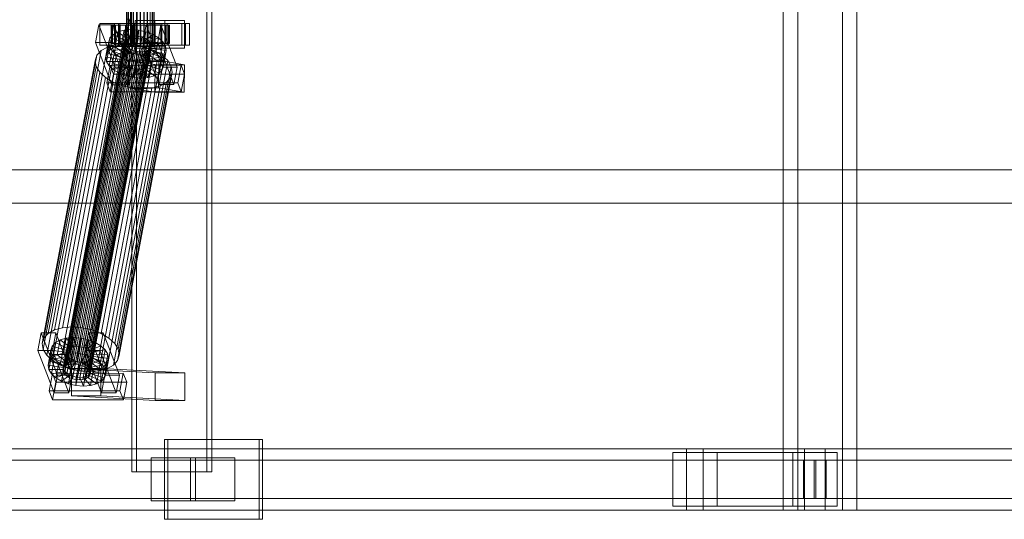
# Model space of a CAD drawing. Header units: millimetres. Extents: x -1970 to 61924, y -58230 to 6847.
# Tile 379 of 656: x 5627 to 6269, y -18456 to -18130. Entities that reach past the tile are written whole.
import ezdxf

# ---------------------------------------------------------------- set-up
doc = ezdxf.new("R2010")
doc.units = ezdxf.units.MM
doc.layers.add('superior_C01', color=7, linetype='Continuous', lineweight=0)

msp = doc.modelspace()

# ---------------------------------------------------------------- linework, layer by layer
at = {"layer": 'superior_C01'}
for p, q in [((6124.451, -17550), (6124.451, -18450)), ((6133.888, -18450), (6133.888, -17550)), ((6162.97, -18450), (6162.97, -17550)), ((6172.407, -17550), (6172.407, -18450)), ((5699.784, -17575), (5699.784, -18425)), ((5703.02, -18425), (5703.02, -17575)), ((5748.703, -18425), (5748.703, -17575)), ((5751.938, -17575), (5751.938, -18425)), ((5696.479, -18148), (5696.479, -17852)), ((5696.76, -18148), (5696.76, -17852)), ((5696.812, -18148), (5696.812, -17852)), ((5697.634, -18148), (5697.634, -17852)), ((5697.735, -18148), (5697.735, -17852)), ((5699.044, -18148), (5699.044, -17852)), ((5699.186, -18148), (5699.186, -17852)), ((5700.891, -18148), (5700.891, -17852)), ((5701.066, -18148), (5701.066, -17852)), ((5703.052, -18148), (5703.052, -17852)), ((5703.247, -18148), (5703.247, -17852)), ((5705.378, -18148), (5705.378, -17852)), ((5705.579, -18148), (5705.579, -17852)), ((5707.71, -18148), (5707.71, -17852)), ((5707.905, -18148), (5707.905, -17852)), ((5709.891, -18148), (5709.891, -17852)), ((5710.065, -18148), (5710.065, -17852)), ((5711.771, -18148), (5711.771, -17852)), ((5711.913, -18148), (5711.913, -17852)), ((5713.222, -18148), (5713.222, -17852)), ((5713.323, -18148), (5713.323, -17852)), ((5714.145, -17852), (5714.145, -18148)), ((5714.197, -18148), (5714.197, -17852)), ((5714.478, -18148), (5714.478, -17852)), ((5678.427, -18133.859), (5676.276, -18145.327)), ((5688.057, -18133.847), (5678.427, -18133.859)), ((5689.06, -18161.391), (5678.427, -18133.859)), ((5697.022, -18130), (5678.578, -18228.298)), ((5688.685, -18133), (5679.055, -18133)), ((5679.055, -18133), (5679.055, -18147)), ((5691.996, -18133), (5679.055, -18133)), ((5680.186, -18228.298), (5698.63, -18130)), ((5685.905, -18145.315), (5688.057, -18133.847)), ((5687.072, -18134), (5686.48, -18134)), ((5686.48, -18134), (5696.479, -18134)), ((5686.48, -18146), (5686.48, -18134)), ((5686.48, -18134), (5687.182, -18134)), ((5688.919, -18134), (5687.072, -18134)), ((5687.072, -18134), (5696.76, -18134)), ((5687.072, -18146), (5687.072, -18134)), ((5687.182, -18134), (5696.812, -18134)), ((5687.182, -18146), (5687.182, -18134)), ((5687.182, -18134), (5689.131, -18134)), ((5688.057, -18133.847), (5698.69, -18161.379)), ((5734.791, -18133), (5688.568, -18133)), ((5688.568, -18133), (5688.568, -18147)), ((5691.265, -18133), (5688.568, -18133)), ((5688.685, -18147), (5688.685, -18133)), ((5688.685, -18133), (5701.626, -18133)), ((5691.894, -18134), (5688.919, -18134)), ((5688.919, -18134), (5697.634, -18134)), ((5688.919, -18146), (5688.919, -18134)), ((5689.131, -18134), (5697.735, -18134)), ((5689.131, -18146), (5689.131, -18134)), ((5689.131, -18134), (5692.195, -18134)), ((5691.265, -18147), (5691.265, -18133)), ((5691.265, -18133), (5737.487, -18133)), ((5695.795, -18134), (5691.894, -18134)), ((5691.894, -18134), (5699.044, -18134)), ((5691.894, -18146), (5691.894, -18134)), ((5691.996, -18147), (5691.996, -18133)), ((5691.996, -18133), (5701.626, -18133)), ((5692.195, -18134), (5699.186, -18134)), ((5692.195, -18146), (5692.195, -18134)), ((5692.195, -18134), (5696.163, -18134)), ((5700.356, -18134), (5695.795, -18134)), ((5695.795, -18134), (5700.891, -18134)), ((5695.795, -18146), (5695.795, -18134)), ((5696.163, -18134), (5701.066, -18134)), ((5696.163, -18146), (5696.163, -18134)), ((5696.163, -18134), (5700.767, -18134)), ((5696.479, -18134), (5696.76, -18134)), ((5696.479, -18134), (5696.479, -18146)), ((5696.812, -18134), (5696.479, -18134)), ((5696.76, -18134), (5697.634, -18134)), ((5696.76, -18134), (5696.76, -18146)), ((5696.812, -18134), (5696.812, -18146)), ((5697.735, -18134), (5696.812, -18134)), ((5697.634, -18134), (5699.044, -18134)), ((5697.634, -18134), (5697.634, -18146)), ((5697.735, -18134), (5697.735, -18146)), ((5699.186, -18134), (5697.735, -18134)), ((5699.044, -18134), (5700.891, -18134)), ((5699.044, -18134), (5699.044, -18146)), ((5699.186, -18134), (5699.186, -18146)), ((5701.066, -18134), (5699.186, -18134)), ((5705.266, -18134), (5700.356, -18134)), ((5700.356, -18134), (5703.052, -18134)), ((5700.356, -18146), (5700.356, -18134)), ((5700.767, -18134), (5703.247, -18134)), ((5700.767, -18146), (5700.767, -18134)), ((5700.767, -18134), (5705.691, -18134)), ((5700.891, -18134), (5703.052, -18134)), ((5700.891, -18134), (5700.891, -18146)), ((5701.066, -18134), (5701.066, -18146)), ((5703.247, -18134), (5701.066, -18134)), ((5701.626, -18133), (5701.626, -18147)), ((5721.309, -18131), (5702.05, -18131)), ((5702.05, -18131), (5702.05, -18149)), ((5714.884, -18131), (5702.05, -18131)), ((5703.052, -18134), (5705.378, -18134)), ((5703.052, -18134), (5703.052, -18146)), ((5703.247, -18134), (5703.247, -18146)), ((5705.579, -18134), (5703.247, -18134)), ((5710.19, -18134), (5705.266, -18134)), ((5705.266, -18134), (5705.378, -18134)), ((5705.266, -18146), (5705.266, -18134)), ((5705.378, -18134), (5707.71, -18134)), ((5705.378, -18134), (5705.378, -18146)), ((5705.691, -18134), (5705.579, -18134)), ((5705.579, -18134), (5705.579, -18146)), ((5707.905, -18134), (5705.579, -18134)), ((5705.691, -18146), (5705.691, -18134)), ((5705.691, -18134), (5710.601, -18134)), ((5709.242, -18133.821), (5707.091, -18145.289)), ((5710.19, -18134), (5707.71, -18134)), ((5707.71, -18134), (5709.891, -18134)), ((5707.71, -18134), (5707.71, -18146)), ((5710.601, -18134), (5707.905, -18134)), ((5707.905, -18134), (5707.905, -18146)), ((5710.065, -18134), (5707.905, -18134)), ((5718.872, -18133.809), (5709.242, -18133.821)), ((5719.875, -18161.353), (5709.242, -18133.821)), ((5719.5, -18133), (5709.87, -18133)), ((5709.87, -18133), (5709.87, -18147)), ((5722.811, -18133), (5709.87, -18133)), ((5714.794, -18134), (5709.891, -18134)), ((5709.891, -18134), (5711.771, -18134)), ((5709.891, -18134), (5709.891, -18146)), ((5715.162, -18134), (5710.065, -18134)), ((5710.065, -18134), (5710.065, -18146)), ((5711.913, -18134), (5710.065, -18134)), ((5714.794, -18134), (5710.19, -18134)), ((5710.19, -18146), (5710.19, -18134)), ((5710.601, -18146), (5710.601, -18134)), ((5710.601, -18134), (5715.162, -18134)), ((5718.762, -18134), (5711.771, -18134)), ((5711.771, -18134), (5713.222, -18134)), ((5711.771, -18134), (5711.771, -18146)), ((5719.063, -18134), (5711.913, -18134)), ((5711.913, -18134), (5711.913, -18146)), ((5713.323, -18134), (5711.913, -18134)), ((5721.826, -18134), (5713.222, -18134)), ((5713.222, -18134), (5714.145, -18134)), ((5713.222, -18134), (5713.222, -18146)), ((5722.038, -18134), (5713.323, -18134)), ((5713.323, -18134), (5713.323, -18146)), ((5714.197, -18134), (5713.323, -18134)), ((5714.145, -18134), (5723.775, -18134)), ((5714.145, -18146), (5714.145, -18134)), ((5714.145, -18134), (5714.478, -18134)), ((5723.885, -18134), (5714.197, -18134)), ((5714.197, -18134), (5714.197, -18146)), ((5714.478, -18134), (5714.197, -18134)), ((5724.477, -18134), (5714.478, -18134)), ((5714.478, -18134), (5714.478, -18146)), ((5718.762, -18134), (5714.794, -18134)), ((5714.794, -18146), (5714.794, -18134)), ((5714.884, -18149), (5714.884, -18131)), ((5714.884, -18131), (5734.143, -18131)), ((5715.162, -18146), (5715.162, -18134)), ((5715.162, -18134), (5719.063, -18134)), ((5716.72, -18145.277), (5718.872, -18133.809)), ((5721.826, -18134), (5718.762, -18134)), ((5718.762, -18146), (5718.762, -18134)), ((5718.872, -18133.809), (5729.505, -18161.341)), ((5719.063, -18146), (5719.063, -18134)), ((5719.063, -18134), (5722.038, -18134)), ((5719.5, -18147), (5719.5, -18133)), ((5719.5, -18133), (5732.441, -18133)), ((5721.309, -18149), (5721.309, -18131)), ((5721.309, -18131), (5734.143, -18131)), ((5723.775, -18134), (5721.826, -18134)), ((5721.826, -18146), (5721.826, -18134)), ((5722.038, -18146), (5722.038, -18134)), ((5722.038, -18134), (5723.885, -18134)), ((5722.811, -18147), (5722.811, -18133)), ((5722.811, -18133), (5732.441, -18133)), ((5723.775, -18134), (5723.775, -18146)), ((5724.477, -18134), (5723.775, -18134)), ((5723.885, -18146), (5723.885, -18134)), ((5723.885, -18134), (5724.477, -18134)), ((5724.477, -18146), (5724.477, -18134)), ((5732.441, -18133), (5732.441, -18147)), ((5734.143, -18131), (5734.143, -18149)), ((5734.791, -18147), (5734.791, -18133)), ((5734.791, -18133), (5737.487, -18133)), ((5737.487, -18133), (5737.487, -18147)), ((5657.722, -18355.541), (5697.838, -18141.742)), ((5659.613, -18355.022), (5699.73, -18141.224)), ((5661.788, -18354.844), (5701.905, -18141.045)), ((5664.099, -18355.017), (5704.216, -18141.218)), ((5666.389, -18355.53), (5706.505, -18141.731)), ((5683.797, -18152.246), (5685.641, -18142.416)), ((5685.641, -18142.416), (5684.829, -18145.047)), ((5687.677, -18140.156), (5685.641, -18142.416)), ((5685.641, -18142.416), (5695.089, -18145.274)), ((5685.833, -18149.985), (5687.677, -18140.156)), ((5690.798, -18138.419), (5687.677, -18140.156)), ((5687.677, -18140.156), (5696.053, -18144.203)), ((5688.953, -18148.249), (5690.798, -18138.419)), ((5694.79, -18137.325), (5690.798, -18138.419)), ((5690.798, -18138.419), (5697.531, -18143.38)), ((5692.946, -18147.155), (5694.79, -18137.325)), ((5699.382, -18136.948), (5694.79, -18137.325)), ((5694.79, -18137.325), (5699.422, -18142.862)), ((5697.838, -18141.742), (5696.36, -18142.565)), ((5697.538, -18146.777), (5699.382, -18136.948)), ((5699.73, -18141.224), (5697.838, -18141.742)), ((5704.261, -18137.313), (5699.382, -18136.948)), ((5699.382, -18136.948), (5701.597, -18142.683)), ((5701.905, -18141.045), (5699.73, -18141.224)), ((5704.216, -18141.218), (5701.905, -18141.045)), ((5702.417, -18147.143), (5704.261, -18137.313)), ((5704.261, -18137.313), (5703.908, -18142.856)), ((5706.505, -18141.731), (5704.216, -18141.218)), ((5709.094, -18138.396), (5704.261, -18137.313)), ((5709.094, -18138.396), (5706.198, -18143.369)), ((5708.617, -18142.549), (5706.505, -18141.731)), ((5707.25, -18148.226), (5709.094, -18138.396)), ((5713.552, -18140.123), (5708.31, -18144.188)), ((5713.552, -18140.123), (5709.094, -18138.396)), ((5717.332, -18142.377), (5710.1, -18145.255)), ((5711.708, -18149.953), (5713.552, -18140.123)), ((5717.332, -18142.377), (5713.552, -18140.123)), ((5715.487, -18152.207), (5717.332, -18142.377)), ((5720.175, -18145.003), (5717.332, -18142.377)), ((5649.446, -18332.659), (5684.029, -18148.35)), ((5654.783, -18331.197), (5689.366, -18146.887)), ((5654.895, -18358.68), (5695.011, -18144.881)), ((5655.115, -18360.017), (5695.232, -18146.218)), ((5655.28, -18357.434), (5695.396, -18143.635)), ((5655.927, -18361.352), (5696.043, -18147.554)), ((5656.244, -18356.363), (5696.36, -18142.565)), ((5657.273, -18362.596), (5697.39, -18148.798)), ((5660.922, -18330.692), (5695.505, -18146.383)), ((5667.444, -18331.181), (5702.027, -18146.872)), ((5668.501, -18356.348), (5708.617, -18142.549)), ((5670.291, -18357.415), (5710.407, -18143.617)), ((5671.637, -18358.659), (5711.754, -18144.861)), ((5672.284, -18362.578), (5712.401, -18148.779)), ((5712.565, -18146.196), (5672.449, -18359.995)), ((5672.669, -18361.332), (5712.786, -18147.533)), ((5673.906, -18332.629), (5708.489, -18148.32)), ((5676.276, -18145.327), (5685.905, -18145.315)), ((5676.276, -18145.327), (5686.908, -18172.859)), ((5679.055, -18147), (5688.685, -18147)), ((5679.055, -18147), (5691.996, -18147)), ((5684.029, -18148.35), (5679.858, -18150.672)), ((5682.984, -18154.877), (5684.829, -18145.047)), ((5683.45, -18157.698), (5685.295, -18147.868)), ((5689.366, -18146.887), (5684.029, -18148.35)), ((5684.829, -18145.047), (5694.704, -18146.52)), ((5684.829, -18145.047), (5685.295, -18147.868)), ((5685.295, -18147.868), (5694.924, -18147.856)), ((5685.295, -18147.868), (5687.007, -18150.688)), ((5685.833, -18149.985), (5688.953, -18148.249)), ((5696.538, -18172.847), (5685.905, -18145.315)), ((5696.479, -18146), (5686.48, -18146)), ((5686.48, -18146), (5687.072, -18146)), ((5687.182, -18146), (5686.48, -18146)), ((5696.76, -18146), (5687.072, -18146)), ((5687.072, -18146), (5688.919, -18146)), ((5696.812, -18146), (5687.182, -18146)), ((5689.131, -18146), (5687.182, -18146)), ((5688.568, -18147), (5734.791, -18147)), ((5688.568, -18147), (5691.265, -18147)), ((5701.626, -18147), (5688.685, -18147)), ((5697.634, -18146), (5688.919, -18146)), ((5688.919, -18146), (5691.894, -18146)), ((5688.953, -18148.249), (5692.946, -18147.155)), ((5695.687, -18153.21), (5688.953, -18148.249)), ((5697.735, -18146), (5689.131, -18146)), ((5692.195, -18146), (5689.131, -18146)), ((5695.505, -18146.383), (5689.366, -18146.887)), ((5737.487, -18147), (5691.265, -18147)), ((5699.044, -18146), (5691.894, -18146)), ((5691.894, -18146), (5695.795, -18146)), ((5701.626, -18147), (5691.996, -18147)), ((5699.186, -18146), (5692.195, -18146)), ((5696.163, -18146), (5692.195, -18146)), ((5694.704, -18146.52), (5692.859, -18156.35)), ((5692.946, -18147.155), (5697.538, -18146.777)), ((5697.578, -18152.692), (5692.946, -18147.155)), ((5694.924, -18147.856), (5693.08, -18157.686)), ((5695.089, -18145.274), (5693.244, -18155.103)), ((5696.053, -18144.203), (5694.208, -18154.033)), ((5694.704, -18146.52), (5695.089, -18145.274)), ((5694.924, -18147.856), (5694.704, -18146.52)), ((5695.736, -18149.192), (5694.924, -18147.856)), ((5695.396, -18143.635), (5695.011, -18144.881)), ((5695.011, -18144.881), (5695.232, -18146.218)), ((5695.089, -18145.274), (5696.053, -18144.203)), ((5695.232, -18146.218), (5696.043, -18147.554)), ((5696.36, -18142.565), (5695.396, -18143.635)), ((5702.027, -18146.872), (5695.505, -18146.383)), ((5697.531, -18143.38), (5695.687, -18153.21)), ((5700.891, -18146), (5695.795, -18146)), ((5695.795, -18146), (5700.356, -18146)), ((5696.043, -18147.554), (5697.39, -18148.798)), ((5696.053, -18144.203), (5697.531, -18143.38)), ((5701.066, -18146), (5696.163, -18146)), ((5700.767, -18146), (5696.163, -18146)), ((5696.76, -18146), (5696.479, -18146)), ((5696.479, -18146), (5696.812, -18146)), ((5696.812, -18148), (5696.479, -18148)), ((5696.479, -18148), (5696.76, -18148)), ((5697.634, -18146), (5696.76, -18146)), ((5696.76, -18148), (5697.634, -18148)), ((5696.812, -18146), (5697.735, -18146)), ((5697.735, -18148), (5696.812, -18148)), ((5697.39, -18148.798), (5699.18, -18149.865)), ((5697.531, -18143.38), (5699.422, -18142.862)), ((5699.753, -18152.513), (5697.538, -18146.777)), ((5697.538, -18146.777), (5702.417, -18147.143)), ((5699.422, -18142.862), (5697.578, -18152.692)), ((5699.044, -18146), (5697.634, -18146)), ((5697.634, -18148), (5699.044, -18148)), ((5697.735, -18146), (5699.186, -18146)), ((5699.186, -18148), (5697.735, -18148)), ((5700.891, -18146), (5699.044, -18146)), ((5699.044, -18148), (5700.891, -18148)), ((5699.186, -18146), (5701.066, -18146)), ((5701.066, -18148), (5699.186, -18148)), ((5699.422, -18142.862), (5701.597, -18142.683)), ((5701.597, -18142.683), (5699.753, -18152.513)), ((5703.052, -18146), (5700.356, -18146)), ((5700.356, -18146), (5705.266, -18146)), ((5703.247, -18146), (5700.767, -18146)), ((5705.691, -18146), (5700.767, -18146)), ((5703.052, -18146), (5700.891, -18146)), ((5700.891, -18148), (5703.052, -18148)), ((5701.066, -18146), (5703.247, -18146)), ((5703.247, -18148), (5701.066, -18148)), ((5701.597, -18142.683), (5703.908, -18142.856)), ((5708.489, -18148.32), (5702.027, -18146.872)), ((5703.908, -18142.856), (5702.064, -18152.686)), ((5702.064, -18152.686), (5702.417, -18147.143)), ((5702.417, -18147.143), (5707.25, -18148.226)), ((5705.378, -18146), (5703.052, -18146)), ((5703.052, -18148), (5705.378, -18148)), ((5703.247, -18146), (5705.579, -18146)), ((5705.579, -18148), (5703.247, -18148)), ((5703.908, -18142.856), (5706.198, -18143.369)), ((5706.198, -18143.369), (5704.353, -18153.199)), ((5704.353, -18153.199), (5707.25, -18148.226)), ((5705.378, -18146), (5705.266, -18146)), ((5705.266, -18146), (5710.19, -18146)), ((5707.71, -18146), (5705.378, -18146)), ((5705.378, -18148), (5707.71, -18148)), ((5705.579, -18146), (5705.691, -18146)), ((5705.579, -18146), (5707.905, -18146)), ((5707.905, -18148), (5705.579, -18148)), ((5710.601, -18146), (5705.691, -18146)), ((5706.198, -18143.369), (5708.31, -18144.188)), ((5708.31, -18144.188), (5706.465, -18154.017)), ((5707.091, -18145.289), (5716.72, -18145.277)), ((5707.091, -18145.289), (5717.723, -18172.821)), ((5707.25, -18148.226), (5711.708, -18149.953)), ((5709.891, -18146), (5707.71, -18146)), ((5707.71, -18146), (5710.19, -18146)), ((5707.71, -18148), (5709.891, -18148)), ((5707.905, -18146), (5710.601, -18146)), ((5707.905, -18146), (5710.065, -18146)), ((5710.065, -18148), (5707.905, -18148)), ((5710.1, -18145.255), (5708.255, -18155.085)), ((5708.31, -18144.188), (5710.1, -18145.255)), ((5714.449, -18150.629), (5708.489, -18148.32)), ((5710.407, -18143.617), (5708.617, -18142.549)), ((5711.446, -18146.499), (5709.602, -18156.329)), ((5709.87, -18147), (5719.5, -18147)), ((5709.87, -18147), (5722.811, -18147)), ((5711.771, -18146), (5709.891, -18146)), ((5709.891, -18146), (5714.794, -18146)), ((5709.891, -18148), (5711.771, -18148)), ((5710.065, -18146), (5715.162, -18146)), ((5710.065, -18146), (5711.913, -18146)), ((5711.913, -18148), (5710.065, -18148)), ((5710.1, -18145.255), (5711.446, -18146.499)), ((5710.19, -18146), (5714.794, -18146)), ((5711.754, -18144.861), (5710.407, -18143.617)), ((5710.413, -18157.665), (5712.258, -18147.835)), ((5715.162, -18146), (5710.601, -18146)), ((5711.436, -18149.85), (5712.401, -18148.779)), ((5720.175, -18145.003), (5711.446, -18146.499)), ((5711.446, -18146.499), (5712.258, -18147.835)), ((5712.565, -18146.196), (5711.754, -18144.861)), ((5713.222, -18146), (5711.771, -18146)), ((5711.771, -18146), (5718.762, -18146)), ((5711.771, -18148), (5713.222, -18148)), ((5711.913, -18146), (5719.063, -18146)), ((5711.913, -18146), (5713.323, -18146)), ((5713.323, -18148), (5711.913, -18148)), ((5712.258, -18147.835), (5721.887, -18147.823)), ((5712.258, -18147.835), (5712.478, -18149.171)), ((5712.401, -18148.779), (5712.786, -18147.533)), ((5712.786, -18147.533), (5712.565, -18146.196)), ((5714.145, -18146), (5713.222, -18146)), ((5713.222, -18146), (5721.826, -18146)), ((5713.222, -18148), (5714.145, -18148)), ((5713.323, -18146), (5722.038, -18146)), ((5713.323, -18146), (5714.197, -18146)), ((5714.197, -18148), (5713.323, -18148)), ((5723.775, -18146), (5714.145, -18146)), ((5714.478, -18146), (5714.145, -18146)), ((5714.145, -18148), (5714.478, -18148)), ((5714.197, -18146), (5723.885, -18146)), ((5714.197, -18146), (5714.478, -18146)), ((5714.478, -18148), (5714.197, -18148)), ((5714.478, -18146), (5724.477, -18146)), ((5714.794, -18146), (5718.762, -18146)), ((5719.063, -18146), (5715.162, -18146)), ((5727.353, -18172.809), (5716.72, -18145.277)), ((5718.33, -18154.833), (5720.175, -18145.003)), ((5718.762, -18146), (5721.826, -18146)), ((5722.038, -18146), (5719.063, -18146)), ((5732.441, -18147), (5719.5, -18147)), ((5721.887, -18147.823), (5720.043, -18157.653)), ((5721.887, -18147.823), (5720.175, -18145.003)), ((5721.826, -18146), (5723.775, -18146)), ((5722.353, -18150.644), (5721.887, -18147.823)), ((5723.885, -18146), (5722.038, -18146)), ((5732.441, -18147), (5722.811, -18147)), ((5723.775, -18146), (5724.477, -18146)), ((5724.477, -18146), (5723.885, -18146)), ((5737.487, -18147), (5734.791, -18147)), ((5642.553, -18338.003), (5677.136, -18153.694)), ((5645.275, -18334.981), (5679.858, -18150.672)), ((5659.063, -18363.664), (5699.18, -18149.865)), ((5661.175, -18364.482), (5701.292, -18150.683)), ((5663.465, -18364.995), (5703.581, -18151.196)), ((5665.776, -18365.168), (5705.892, -18151.369)), ((5667.951, -18364.989), (5708.067, -18151.191)), ((5669.842, -18364.471), (5709.958, -18150.672)), ((5671.32, -18363.648), (5711.436, -18149.85)), ((5677.136, -18153.694), (5676.05, -18157.211)), ((5679.858, -18150.672), (5677.136, -18153.694)), ((5679.865, -18334.938), (5714.449, -18150.629)), ((5682.984, -18154.877), (5683.797, -18152.246)), ((5692.859, -18156.35), (5682.984, -18154.877)), ((5683.45, -18157.698), (5682.984, -18154.877)), ((5683.797, -18152.246), (5685.833, -18149.985)), ((5693.244, -18155.103), (5683.797, -18152.246)), ((5684.918, -18337.95), (5719.501, -18153.641)), ((5685.163, -18160.518), (5687.007, -18150.688)), ((5694.208, -18154.033), (5685.833, -18149.985)), ((5687.007, -18150.688), (5695.736, -18149.192)), ((5687.007, -18150.688), (5689.85, -18153.314)), ((5688.006, -18163.144), (5689.85, -18153.314)), ((5689.85, -18153.314), (5697.082, -18150.436)), ((5689.85, -18153.314), (5693.63, -18155.567)), ((5693.244, -18155.103), (5692.859, -18156.35)), ((5694.208, -18154.033), (5693.244, -18155.103)), ((5693.63, -18155.567), (5698.872, -18151.503)), ((5695.736, -18149.192), (5693.891, -18159.022)), ((5695.687, -18153.21), (5694.208, -18154.033)), ((5697.082, -18150.436), (5695.238, -18160.266)), ((5697.578, -18152.692), (5695.687, -18153.21)), ((5697.082, -18150.436), (5695.736, -18149.192)), ((5698.872, -18151.503), (5697.028, -18161.333)), ((5698.872, -18151.503), (5697.082, -18150.436)), ((5699.753, -18152.513), (5697.578, -18152.692)), ((5698.088, -18157.295), (5700.984, -18152.321)), ((5700.984, -18152.321), (5698.872, -18151.503)), ((5700.984, -18152.321), (5699.14, -18162.151)), ((5699.18, -18149.865), (5701.292, -18150.683)), ((5702.064, -18152.686), (5699.753, -18152.513)), ((5703.274, -18152.835), (5700.984, -18152.321)), ((5701.292, -18150.683), (5703.581, -18151.196)), ((5703.274, -18152.835), (5701.429, -18162.664)), ((5702.05, -18149), (5721.309, -18149)), ((5714.884, -18149), (5702.05, -18149)), ((5704.353, -18153.199), (5702.064, -18152.686)), ((5702.921, -18158.378), (5703.274, -18152.835)), ((5705.585, -18153.008), (5703.274, -18152.835)), ((5703.581, -18151.196), (5705.892, -18151.369)), ((5705.585, -18153.008), (5703.74, -18162.837)), ((5706.465, -18154.017), (5704.353, -18153.199)), ((5707.76, -18152.829), (5705.585, -18153.008)), ((5707.8, -18158.743), (5705.585, -18153.008)), ((5705.892, -18151.369), (5708.067, -18151.191)), ((5707.76, -18152.829), (5705.915, -18162.659)), ((5706.465, -18154.017), (5711.708, -18149.953)), ((5708.255, -18155.085), (5706.465, -18154.017)), ((5709.651, -18152.311), (5707.76, -18152.829)), ((5712.392, -18158.366), (5707.76, -18152.829)), ((5709.651, -18152.311), (5707.806, -18162.14)), ((5708.067, -18151.191), (5709.958, -18150.672)), ((5708.255, -18155.085), (5715.487, -18152.207)), ((5709.602, -18156.329), (5708.255, -18155.085)), ((5711.129, -18151.488), (5709.285, -18161.318)), ((5709.602, -18156.329), (5718.33, -18154.833)), ((5711.129, -18151.488), (5709.651, -18152.311)), ((5716.384, -18157.272), (5709.651, -18152.311)), ((5709.958, -18150.672), (5711.436, -18149.85)), ((5712.093, -18150.417), (5710.249, -18160.247)), ((5712.478, -18149.171), (5710.634, -18159.001)), ((5712.093, -18150.417), (5711.129, -18151.488)), ((5719.505, -18155.535), (5711.129, -18151.488)), ((5711.708, -18149.953), (5715.487, -18152.207)), ((5712.478, -18149.171), (5712.093, -18150.417)), ((5721.54, -18153.275), (5712.093, -18150.417)), ((5722.353, -18150.644), (5712.478, -18149.171)), ((5719.501, -18153.641), (5714.449, -18150.629)), ((5734.143, -18149), (5714.884, -18149)), ((5715.487, -18152.207), (5718.33, -18154.833)), ((5718.33, -18154.833), (5720.043, -18157.653)), ((5723.301, -18157.152), (5719.501, -18153.641)), ((5719.505, -18155.535), (5721.54, -18153.275)), ((5719.696, -18163.105), (5721.54, -18153.275)), ((5720.509, -18160.474), (5722.353, -18150.644)), ((5734.143, -18149), (5721.309, -18149)), ((5721.54, -18153.275), (5722.353, -18150.644)), ((5641.466, -18341.52), (5676.05, -18157.211)), ((5642.089, -18345.291), (5676.672, -18160.982)), ((5676.05, -18157.211), (5676.672, -18160.982)), ((5676.672, -18160.982), (5678.962, -18164.752)), ((5693.08, -18157.686), (5683.45, -18157.698)), ((5685.163, -18160.518), (5683.45, -18157.698)), ((5685.728, -18160.247), (5683.576, -18171.715)), ((5693.891, -18159.022), (5685.163, -18160.518)), ((5688.006, -18163.144), (5685.163, -18160.518)), ((5731.951, -18160.19), (5685.728, -18160.247)), ((5687.943, -18165.983), (5685.728, -18160.247)), ((5686.908, -18172.859), (5689.06, -18161.391)), ((5695.238, -18160.266), (5688.006, -18163.144)), ((5688.718, -18341.461), (5723.301, -18157.152)), ((5689.06, -18161.391), (5698.69, -18161.379)), ((5725.591, -18160.922), (5691.008, -18345.231)), ((5691.785, -18165.397), (5693.63, -18155.567)), ((5697.028, -18161.333), (5691.785, -18165.397)), ((5692.859, -18156.35), (5693.08, -18157.686)), ((5693.08, -18157.686), (5693.891, -18159.022)), ((5693.63, -18155.567), (5698.088, -18157.295)), ((5693.891, -18159.022), (5695.238, -18160.266)), ((5695.238, -18160.266), (5697.028, -18161.333)), ((5696.243, -18167.125), (5698.088, -18157.295)), ((5698.69, -18161.379), (5696.538, -18172.847)), ((5697.028, -18161.333), (5699.14, -18162.151)), ((5698.246, -18156.962), (5698.022, -18174.943)), ((5698.088, -18157.295), (5702.921, -18158.378)), ((5717.505, -18156.962), (5698.246, -18156.962)), ((5714.989, -18159.83), (5698.246, -18156.962)), ((5701.076, -18168.208), (5702.921, -18158.378)), ((5702.921, -18158.378), (5707.8, -18158.743)), ((5705.955, -18168.573), (5707.8, -18158.743)), ((5707.8, -18158.743), (5712.392, -18158.366)), ((5707.806, -18162.14), (5709.285, -18161.318)), ((5709.285, -18161.318), (5710.249, -18160.247)), ((5709.285, -18161.318), (5717.66, -18165.365)), ((5710.413, -18157.665), (5709.602, -18156.329)), ((5710.249, -18160.247), (5710.634, -18159.001)), ((5710.249, -18160.247), (5719.696, -18163.105)), ((5720.043, -18157.653), (5710.413, -18157.665)), ((5710.634, -18159.001), (5710.413, -18157.665)), ((5710.547, -18168.196), (5712.392, -18158.366)), ((5710.634, -18159.001), (5720.509, -18160.474)), ((5712.392, -18158.366), (5716.384, -18157.272)), ((5714.54, -18167.102), (5716.384, -18157.272)), ((5714.765, -18177.811), (5714.989, -18159.83)), ((5714.989, -18159.83), (5734.249, -18159.83)), ((5716.384, -18157.272), (5719.505, -18155.535)), ((5717.281, -18174.943), (5717.505, -18156.962)), ((5717.505, -18156.962), (5734.249, -18159.83)), ((5717.66, -18165.365), (5719.505, -18155.535)), ((5717.723, -18172.821), (5719.875, -18161.353)), ((5720.509, -18160.474), (5719.696, -18163.105)), ((5719.875, -18161.353), (5729.505, -18161.341)), ((5720.043, -18157.653), (5720.509, -18160.474)), ((5725.591, -18160.922), (5723.301, -18157.152)), ((5726.214, -18164.693), (5725.591, -18160.922)), ((5729.505, -18161.341), (5727.353, -18172.809)), ((5729.799, -18171.658), (5731.951, -18160.19)), ((5731.951, -18160.19), (5734.166, -18165.926)), ((5734.249, -18159.83), (5734.025, -18177.811)), ((5644.379, -18349.061), (5678.962, -18164.752)), ((5678.962, -18164.752), (5682.763, -18168.263)), ((5685.792, -18177.451), (5687.943, -18165.983)), ((5687.943, -18165.983), (5734.166, -18165.926)), ((5691.785, -18165.397), (5688.006, -18163.144)), ((5691.631, -18349.002), (5726.214, -18164.693)), ((5696.243, -18167.125), (5691.785, -18165.397)), ((5699.14, -18162.151), (5696.243, -18167.125)), ((5701.076, -18168.208), (5696.243, -18167.125)), ((5699.14, -18162.151), (5701.429, -18162.664)), ((5701.429, -18162.664), (5701.076, -18168.208)), ((5701.429, -18162.664), (5703.74, -18162.837)), ((5703.74, -18162.837), (5705.915, -18162.659)), ((5703.74, -18162.837), (5705.955, -18168.573)), ((5705.915, -18162.659), (5707.806, -18162.14)), ((5705.915, -18162.659), (5710.547, -18168.196)), ((5707.806, -18162.14), (5714.54, -18167.102)), ((5714.54, -18167.102), (5710.547, -18168.196)), ((5717.66, -18165.365), (5714.54, -18167.102)), ((5719.696, -18163.105), (5717.66, -18165.365)), ((5725.127, -18168.21), (5726.214, -18164.693)), ((5734.166, -18165.926), (5732.014, -18177.394)), ((5648.179, -18352.572), (5682.763, -18168.263)), ((5653.232, -18355.584), (5687.815, -18171.275)), ((5659.192, -18357.893), (5693.775, -18173.584)), ((5682.763, -18168.263), (5687.815, -18171.275)), ((5683.576, -18171.715), (5729.799, -18171.658)), ((5683.576, -18171.715), (5685.792, -18177.451)), ((5683.651, -18357.863), (5718.234, -18173.554)), ((5696.538, -18172.847), (5686.908, -18172.859)), ((5687.815, -18171.275), (5693.775, -18173.584)), ((5687.823, -18355.541), (5722.406, -18171.232)), ((5690.544, -18352.519), (5725.127, -18168.21)), ((5693.775, -18173.584), (5700.236, -18175.032)), ((5705.955, -18168.573), (5701.076, -18168.208)), ((5710.547, -18168.196), (5705.955, -18168.573)), ((5712.897, -18175.016), (5718.234, -18173.554)), ((5727.353, -18172.809), (5717.723, -18172.821)), ((5718.234, -18173.554), (5722.406, -18171.232)), ((5722.406, -18171.232), (5725.127, -18168.21)), ((5732.014, -18177.394), (5729.799, -18171.658)), ((5665.653, -18359.341), (5700.236, -18175.032)), ((5672.175, -18359.83), (5706.758, -18175.521)), ((5678.314, -18359.326), (5712.897, -18175.016)), ((5732.014, -18177.394), (5685.792, -18177.451)), ((5698.022, -18174.943), (5717.281, -18174.943)), ((5714.765, -18177.811), (5698.022, -18174.943)), ((5700.236, -18175.032), (5706.758, -18175.521)), ((5706.758, -18175.521), (5712.897, -18175.016)), ((5734.025, -18177.811), (5714.765, -18177.811)), ((5734.025, -18177.811), (5717.281, -18174.943)), ((5678.578, -18228.298), (4734.419, -18228.298)), ((4736.026, -18228.298), (5680.186, -18228.298)), ((5678.578, -18228.298), (5680.186, -18228.298)), ((6622.738, -18228.298), (5678.578, -18228.298)), ((5680.186, -18228.298), (6624.345, -18228.298)), ((10242.208, -18250), (1103.221, -18250)), ((1104.577, -18250), (10243.564, -18250)), ((5640.77, -18334.551), (5638.618, -18346.02)), ((5650.4, -18334.539), (5640.77, -18334.551)), ((5651.403, -18362.083), (5640.77, -18334.551)), ((5642.553, -18338.003), (5645.275, -18334.981)), ((5645.275, -18334.981), (5649.446, -18332.659)), ((5648.248, -18346.008), (5650.4, -18334.539)), ((5649.446, -18332.659), (5654.783, -18331.197)), ((5650.4, -18334.539), (5661.033, -18362.071)), ((5654.783, -18331.197), (5660.922, -18330.692)), ((5660.922, -18330.692), (5667.444, -18331.181)), ((5667.444, -18331.181), (5673.906, -18332.629)), ((5671.585, -18334.513), (5669.433, -18345.981)), ((5681.215, -18334.501), (5671.585, -18334.513)), ((5682.218, -18362.045), (5671.585, -18334.513)), ((5673.906, -18332.629), (5679.865, -18334.938)), ((5679.063, -18345.969), (5681.215, -18334.501)), ((5679.865, -18334.938), (5684.918, -18337.95)), ((5681.215, -18334.501), (5691.848, -18362.033)), ((5641.466, -18341.52), (5642.553, -18338.003)), ((5650.02, -18340.848), (5647.984, -18343.108)), ((5648.176, -18350.678), (5650.02, -18340.848)), ((5653.141, -18339.111), (5650.02, -18340.848)), ((5650.02, -18340.848), (5658.396, -18344.895)), ((5651.296, -18348.941), (5653.141, -18339.111)), ((5657.133, -18338.017), (5653.141, -18339.111)), ((5653.141, -18339.111), (5659.874, -18344.073)), ((5655.289, -18347.847), (5657.133, -18338.017)), ((5661.725, -18337.64), (5657.133, -18338.017)), ((5657.133, -18338.017), (5661.765, -18343.554)), ((5659.881, -18347.47), (5661.725, -18337.64)), ((5666.604, -18338.005), (5661.725, -18337.64)), ((5661.725, -18337.64), (5663.94, -18343.376)), ((5664.759, -18347.835), (5666.604, -18338.005)), ((5666.604, -18338.005), (5666.251, -18343.549)), ((5671.437, -18339.088), (5666.604, -18338.005)), ((5671.437, -18339.088), (5668.541, -18344.062)), ((5669.593, -18348.918), (5671.437, -18339.088)), ((5675.895, -18340.816), (5670.652, -18344.88)), ((5675.895, -18340.816), (5671.437, -18339.088)), ((5674.051, -18350.645), (5675.895, -18340.816)), ((5679.675, -18343.069), (5675.895, -18340.816)), ((5684.918, -18337.95), (5688.718, -18341.461)), ((5688.718, -18341.461), (5691.008, -18345.231)), ((5638.618, -18346.02), (5648.248, -18346.008)), ((5638.618, -18346.02), (5649.251, -18373.551)), ((5642.089, -18345.291), (5641.466, -18341.52)), ((5644.379, -18349.061), (5642.089, -18345.291)), ((5645.327, -18355.569), (5647.172, -18345.739)), ((5646.14, -18352.938), (5647.984, -18343.108)), ((5647.984, -18343.108), (5647.172, -18345.739)), ((5647.172, -18345.739), (5657.046, -18347.212)), ((5647.172, -18345.739), (5647.637, -18348.56)), ((5647.984, -18343.108), (5657.431, -18345.966)), ((5658.881, -18373.539), (5648.248, -18346.008)), ((5651.296, -18348.941), (5655.289, -18347.847)), ((5657.046, -18347.212), (5655.202, -18357.042)), ((5655.289, -18347.847), (5659.881, -18347.47)), ((5659.921, -18353.384), (5655.289, -18347.847)), ((5657.431, -18345.966), (5655.587, -18355.796)), ((5658.396, -18344.895), (5656.551, -18354.725)), ((5657.046, -18347.212), (5657.431, -18345.966)), ((5657.267, -18348.548), (5657.046, -18347.212)), ((5657.431, -18345.966), (5658.396, -18344.895)), ((5659.874, -18344.073), (5658.029, -18353.902)), ((5658.396, -18344.895), (5659.874, -18344.073)), ((5659.874, -18344.073), (5661.765, -18343.554)), ((5662.096, -18353.205), (5659.881, -18347.47)), ((5659.881, -18347.47), (5664.759, -18347.835)), ((5661.765, -18343.554), (5659.921, -18353.384)), ((5661.765, -18343.554), (5663.94, -18343.376)), ((5663.94, -18343.376), (5662.096, -18353.205)), ((5663.94, -18343.376), (5666.251, -18343.549)), ((5666.251, -18343.549), (5664.407, -18353.378)), ((5664.407, -18353.378), (5664.759, -18347.835)), ((5664.759, -18347.835), (5669.593, -18348.918)), ((5666.251, -18343.549), (5668.541, -18344.062)), ((5668.541, -18344.062), (5666.696, -18353.892)), ((5668.541, -18344.062), (5670.652, -18344.88)), ((5670.652, -18344.88), (5668.808, -18354.71)), ((5669.433, -18345.981), (5679.063, -18345.969)), ((5669.433, -18345.981), (5680.066, -18373.513)), ((5672.443, -18345.947), (5670.598, -18355.777)), ((5670.652, -18344.88), (5672.443, -18345.947)), ((5673.789, -18347.191), (5671.945, -18357.021)), ((5679.675, -18343.069), (5672.443, -18345.947)), ((5672.443, -18345.947), (5673.789, -18347.191)), ((5682.517, -18345.695), (5673.789, -18347.191)), ((5673.789, -18347.191), (5674.601, -18348.527)), ((5677.83, -18352.899), (5679.675, -18343.069)), ((5689.696, -18373.501), (5679.063, -18345.969)), ((5682.517, -18345.695), (5679.675, -18343.069)), ((5680.673, -18355.525), (5682.517, -18345.695)), ((5684.23, -18348.515), (5682.517, -18345.695)), ((5691.008, -18345.231), (5691.631, -18349.002)), ((5648.179, -18352.572), (5644.379, -18349.061)), ((5645.327, -18355.569), (5646.14, -18352.938)), ((5645.793, -18358.39), (5647.637, -18348.56)), ((5646.14, -18352.938), (5648.176, -18350.678)), ((5655.587, -18355.796), (5646.14, -18352.938)), ((5647.506, -18361.21), (5649.35, -18351.38)), ((5647.637, -18348.56), (5657.267, -18348.548)), ((5647.637, -18348.56), (5649.35, -18351.38)), ((5648.176, -18350.678), (5651.296, -18348.941)), ((5656.551, -18354.725), (5648.176, -18350.678)), ((5653.232, -18355.584), (5648.179, -18352.572)), ((5649.35, -18351.38), (5658.078, -18349.884)), ((5649.35, -18351.38), (5652.193, -18354.006)), ((5650.349, -18363.836), (5652.193, -18354.006)), ((5658.029, -18353.902), (5651.296, -18348.941)), ((5652.193, -18354.006), (5659.425, -18351.128)), ((5652.193, -18354.006), (5655.972, -18356.26)), ((5657.267, -18348.548), (5655.423, -18358.378)), ((5655.972, -18356.26), (5661.215, -18352.196)), ((5658.078, -18349.884), (5656.234, -18359.714)), ((5658.029, -18353.902), (5656.551, -18354.725)), ((5658.078, -18349.884), (5657.267, -18348.548)), ((5659.425, -18351.128), (5657.581, -18360.958)), ((5659.921, -18353.384), (5658.029, -18353.902)), ((5659.425, -18351.128), (5658.078, -18349.884)), ((5661.215, -18352.196), (5659.371, -18362.025)), ((5661.215, -18352.196), (5659.425, -18351.128)), ((5662.096, -18353.205), (5659.921, -18353.384)), ((5660.431, -18357.987), (5663.327, -18353.014)), ((5663.327, -18353.014), (5661.215, -18352.196)), ((5663.327, -18353.014), (5661.483, -18362.843)), ((5664.407, -18353.378), (5662.096, -18353.205)), ((5665.616, -18353.527), (5663.327, -18353.014)), ((5665.616, -18353.527), (5663.772, -18363.357)), ((5666.696, -18353.892), (5664.407, -18353.378)), ((5665.264, -18359.07), (5665.616, -18353.527)), ((5667.927, -18353.7), (5665.616, -18353.527)), ((5667.927, -18353.7), (5666.083, -18363.53)), ((5666.696, -18353.892), (5669.593, -18348.918)), ((5668.808, -18354.71), (5666.696, -18353.892)), ((5670.103, -18353.521), (5667.927, -18353.7)), ((5670.143, -18359.436), (5667.927, -18353.7)), ((5670.103, -18353.521), (5668.258, -18363.351)), ((5668.808, -18354.71), (5674.051, -18350.645)), ((5669.593, -18348.918), (5674.051, -18350.645)), ((5671.994, -18353.003), (5670.103, -18353.521)), ((5674.735, -18359.058), (5670.103, -18353.521)), ((5671.994, -18353.003), (5670.149, -18362.833)), ((5670.598, -18355.777), (5677.83, -18352.899)), ((5673.472, -18352.18), (5671.627, -18362.01)), ((5673.472, -18352.18), (5671.994, -18353.003)), ((5678.727, -18357.964), (5671.994, -18353.003)), ((5674.436, -18351.109), (5672.592, -18360.939)), ((5672.756, -18358.357), (5674.601, -18348.527)), ((5674.821, -18349.863), (5672.977, -18359.693)), ((5674.436, -18351.109), (5673.472, -18352.18)), ((5681.847, -18356.228), (5673.472, -18352.18)), ((5674.051, -18350.645), (5677.83, -18352.899)), ((5674.821, -18349.863), (5674.436, -18351.109)), ((5683.883, -18353.967), (5674.436, -18351.109)), ((5674.601, -18348.527), (5684.23, -18348.515)), ((5674.601, -18348.527), (5674.821, -18349.863)), ((5684.696, -18351.336), (5674.821, -18349.863)), ((5677.83, -18352.899), (5680.673, -18355.525)), ((5681.847, -18356.228), (5683.883, -18353.967)), ((5682.039, -18363.797), (5683.883, -18353.967)), ((5684.23, -18348.515), (5682.386, -18358.345)), ((5682.852, -18361.166), (5684.696, -18351.336)), ((5683.883, -18353.967), (5684.696, -18351.336)), ((5684.696, -18351.336), (5684.23, -18348.515)), ((5690.544, -18352.519), (5687.823, -18355.541)), ((5691.631, -18349.002), (5690.544, -18352.519)), ((5655.202, -18357.042), (5645.327, -18355.569)), ((5645.793, -18358.39), (5645.327, -18355.569)), ((5655.423, -18358.378), (5645.793, -18358.39)), ((5647.506, -18361.21), (5645.793, -18358.39)), ((5656.234, -18359.714), (5647.506, -18361.21)), ((5659.192, -18357.893), (5653.232, -18355.584)), ((5654.128, -18366.09), (5655.972, -18356.26)), ((5654.895, -18358.68), (5655.28, -18357.434)), ((5655.115, -18360.017), (5654.895, -18358.68)), ((5655.927, -18361.352), (5655.115, -18360.017)), ((5655.587, -18355.796), (5655.202, -18357.042)), ((5655.202, -18357.042), (5655.423, -18358.378)), ((5655.28, -18357.434), (5656.244, -18356.363)), ((5655.423, -18358.378), (5656.234, -18359.714)), ((5656.551, -18354.725), (5655.587, -18355.796)), ((5655.972, -18356.26), (5660.431, -18357.987)), ((5656.234, -18359.714), (5657.581, -18360.958)), ((5656.244, -18356.363), (5657.722, -18355.541)), ((5657.722, -18355.541), (5659.613, -18355.022)), ((5658.586, -18367.817), (5660.431, -18357.987)), ((5665.653, -18359.341), (5659.192, -18357.893)), ((5659.613, -18355.022), (5661.788, -18354.844)), ((5660.431, -18357.987), (5665.264, -18359.07)), ((5660.511, -18357.646), (5660.442, -18375.644)), ((5679.77, -18357.646), (5660.511, -18357.646)), ((5715.143, -18360.514), (5660.511, -18357.646)), ((5661.788, -18354.844), (5664.099, -18355.017)), ((5663.419, -18368.9), (5665.264, -18359.07)), ((5664.099, -18355.017), (5666.389, -18355.53)), ((5665.264, -18359.07), (5670.143, -18359.436)), ((5672.175, -18359.83), (5665.653, -18359.341)), ((5666.389, -18355.53), (5668.501, -18356.348)), ((5668.298, -18369.265), (5670.143, -18359.436)), ((5668.501, -18356.348), (5670.291, -18357.415)), ((5670.598, -18355.777), (5668.808, -18354.71)), ((5670.143, -18359.436), (5674.735, -18359.058)), ((5670.291, -18357.415), (5671.637, -18358.659)), ((5671.945, -18357.021), (5670.598, -18355.777)), ((5671.637, -18358.659), (5672.449, -18359.995)), ((5671.945, -18357.021), (5680.673, -18355.525)), ((5672.756, -18358.357), (5671.945, -18357.021)), ((5678.314, -18359.326), (5672.175, -18359.83)), ((5672.449, -18359.995), (5672.669, -18361.332)), ((5672.592, -18360.939), (5672.977, -18359.693)), ((5682.386, -18358.345), (5672.756, -18358.357)), ((5672.977, -18359.693), (5672.756, -18358.357)), ((5672.89, -18368.888), (5674.735, -18359.058)), ((5672.977, -18359.693), (5682.852, -18361.166)), ((5674.735, -18359.058), (5678.727, -18357.964)), ((5676.883, -18367.794), (5678.727, -18357.964)), ((5683.651, -18357.863), (5678.314, -18359.326)), ((5678.727, -18357.964), (5681.847, -18356.228)), ((5679.702, -18375.644), (5679.77, -18357.646)), ((5679.77, -18357.646), (5734.402, -18360.514)), ((5680.003, -18366.057), (5681.847, -18356.228)), ((5680.673, -18355.525), (5682.386, -18358.345)), ((5682.386, -18358.345), (5682.852, -18361.166)), ((5687.823, -18355.541), (5683.651, -18357.863)), ((5715.074, -18378.512), (5715.143, -18360.514)), ((5715.143, -18360.514), (5734.402, -18360.514)), ((5734.402, -18360.514), (5734.333, -18378.512)), ((5648.071, -18360.939), (5645.919, -18372.408)), ((5650.349, -18363.836), (5647.506, -18361.21)), ((5694.294, -18360.882), (5648.071, -18360.939)), ((5650.286, -18366.675), (5648.071, -18360.939)), ((5648.134, -18378.143), (5650.286, -18366.675)), ((5649.251, -18373.551), (5651.403, -18362.083)), ((5650.286, -18366.675), (5696.509, -18366.618)), ((5657.581, -18360.958), (5650.349, -18363.836)), ((5654.128, -18366.09), (5650.349, -18363.836)), ((5651.403, -18362.083), (5661.033, -18362.071)), ((5659.371, -18362.025), (5654.128, -18366.09)), ((5658.586, -18367.817), (5654.128, -18366.09)), ((5657.273, -18362.596), (5655.927, -18361.352)), ((5659.063, -18363.664), (5657.273, -18362.596)), ((5657.581, -18360.958), (5659.371, -18362.025)), ((5661.483, -18362.843), (5658.586, -18367.817)), ((5661.033, -18362.071), (5658.881, -18373.539)), ((5661.175, -18364.482), (5659.063, -18363.664)), ((5659.371, -18362.025), (5661.483, -18362.843)), ((5663.465, -18364.995), (5661.175, -18364.482)), ((5661.483, -18362.843), (5663.772, -18363.357)), ((5663.772, -18363.357), (5663.419, -18368.9)), ((5665.776, -18365.168), (5663.465, -18364.995)), ((5663.772, -18363.357), (5666.083, -18363.53)), ((5667.951, -18364.989), (5665.776, -18365.168)), ((5666.083, -18363.53), (5668.258, -18363.351)), ((5666.083, -18363.53), (5668.298, -18369.265)), ((5669.842, -18364.471), (5667.951, -18364.989)), ((5668.258, -18363.351), (5670.149, -18362.833)), ((5668.258, -18363.351), (5672.89, -18368.888)), ((5671.32, -18363.648), (5669.842, -18364.471)), ((5670.149, -18362.833), (5671.627, -18362.01)), ((5670.149, -18362.833), (5676.883, -18367.794)), ((5672.284, -18362.578), (5671.32, -18363.648)), ((5671.627, -18362.01), (5672.592, -18360.939)), ((5671.627, -18362.01), (5680.003, -18366.057)), ((5672.669, -18361.332), (5672.284, -18362.578)), ((5672.592, -18360.939), (5682.039, -18363.797)), ((5680.003, -18366.057), (5676.883, -18367.794)), ((5682.039, -18363.797), (5680.003, -18366.057)), ((5680.066, -18373.513), (5682.218, -18362.045)), ((5682.852, -18361.166), (5682.039, -18363.797)), ((5682.218, -18362.045), (5691.848, -18362.033)), ((5691.848, -18362.033), (5689.696, -18373.501)), ((5692.142, -18372.35), (5694.294, -18360.882)), ((5694.294, -18360.882), (5696.509, -18366.618)), ((5696.509, -18366.618), (5694.357, -18378.086)), ((5645.919, -18372.408), (5692.142, -18372.35)), ((5645.919, -18372.408), (5648.134, -18378.143)), ((5658.881, -18373.539), (5649.251, -18373.551)), ((5663.419, -18368.9), (5658.586, -18367.817)), ((5668.298, -18369.265), (5663.419, -18368.9)), ((5672.89, -18368.888), (5668.298, -18369.265)), ((5676.883, -18367.794), (5672.89, -18368.888)), ((5689.696, -18373.501), (5680.066, -18373.513)), ((5694.357, -18378.086), (5692.142, -18372.35)), ((5694.357, -18378.086), (5648.134, -18378.143)), ((5660.442, -18375.644), (5679.702, -18375.644)), ((5715.074, -18378.512), (5660.442, -18375.644)), ((5734.333, -18378.512), (5679.702, -18375.644)), ((5734.333, -18378.512), (5715.074, -18378.512)), ((5782.795, -18404), (5721.165, -18404)), ((5721.165, -18404), (5721.165, -18456)), ((5723.322, -18404), (5721.165, -18404)), ((5723.322, -18456), (5723.322, -18404)), ((5723.322, -18404), (5784.952, -18404)), ((5782.795, -18456), (5782.795, -18404)), ((5782.795, -18404), (5784.952, -18404)), ((5784.952, -18404), (5784.952, -18456)), ((6061.478, -18410), (4905.916, -18410)), ((4916.701, -18410), (6072.263, -18410)), ((6138.318, -18410), (4982.757, -18410)), ((4996.238, -18410), (6151.799, -18410)), ((6061.478, -18410), (6061.478, -18450)), ((6072.263, -18410), (6061.478, -18410)), ((7217.04, -18410), (6061.478, -18410)), ((6072.263, -18450), (6072.263, -18410)), ((6072.263, -18410), (7227.824, -18410)), ((6138.318, -18410), (6138.318, -18450)), ((6151.799, -18410), (6138.318, -18410)), ((7293.88, -18410), (6138.318, -18410)), ((6151.799, -18450), (6151.799, -18410)), ((6151.799, -18410), (7307.361, -18410)), ((6144.521, -18417.5), (4910.771, -18417.5)), ((4911.847, -18417.5), (6145.597, -18417.5)), ((5741.384, -18416), (5712.495, -18416)), ((5712.495, -18416), (5712.495, -18444)), ((5738.075, -18416), (5712.495, -18416)), ((5738.075, -18444), (5738.075, -18416)), ((5738.075, -18416), (5766.964, -18416)), ((5741.384, -18444), (5741.384, -18416)), ((5741.384, -18416), (5766.964, -18416)), ((5766.964, -18416), (5766.964, -18444)), ((6081.315, -18412.5), (6052.426, -18412.5)), ((6052.426, -18412.5), (6052.426, -18447.5)), ((6130.614, -18412.5), (6052.426, -18412.5)), ((6081.315, -18447.5), (6081.315, -18412.5)), ((6081.315, -18412.5), (6159.503, -18412.5)), ((6130.614, -18447.5), (6130.614, -18412.5)), ((6130.614, -18412.5), (6159.503, -18412.5)), ((6137.735, -18417.5), (6152.383, -18417.5)), ((6137.735, -18442.5), (6137.735, -18417.5)), ((7215.108, -18417.5), (6137.735, -18417.5)), ((6144.521, -18417.5), (6144.521, -18442.5)), ((6145.597, -18417.5), (6144.521, -18417.5)), ((6145.597, -18442.5), (6145.597, -18417.5)), ((6152.383, -18417.5), (6152.383, -18442.5)), ((6152.383, -18417.5), (7229.756, -18417.5)), ((6159.503, -18412.5), (6159.503, -18447.5)), ((5699.784, -18425), (5748.703, -18425)), ((5699.784, -18425), (5703.02, -18425)), ((5751.938, -18425), (5703.02, -18425)), ((5751.938, -18425), (5748.703, -18425)), ((4910.771, -18442.5), (6144.521, -18442.5)), ((4911.847, -18442.5), (6145.597, -18442.5)), ((5712.495, -18444), (5741.384, -18444)), ((5712.495, -18444), (5738.075, -18444)), ((5766.964, -18444), (5738.075, -18444)), ((5766.964, -18444), (5741.384, -18444)), ((6152.383, -18442.5), (6137.735, -18442.5)), ((6137.735, -18442.5), (7215.108, -18442.5)), ((6144.521, -18442.5), (6145.597, -18442.5)), ((6152.383, -18442.5), (7229.756, -18442.5)), ((4905.916, -18450), (6061.478, -18450)), ((4916.701, -18450), (6072.263, -18450)), ((4982.757, -18450), (6138.318, -18450)), ((4996.238, -18450), (6151.799, -18450)), ((6052.426, -18447.5), (6081.315, -18447.5)), ((6130.614, -18447.5), (6052.426, -18447.5)), ((6061.478, -18450), (6072.263, -18450)), ((6061.478, -18450), (7217.04, -18450)), ((6072.263, -18450), (7227.824, -18450)), ((6159.503, -18447.5), (6081.315, -18447.5)), ((6124.451, -18450), (6162.97, -18450)), ((6124.451, -18450), (6133.888, -18450)), ((6159.503, -18447.5), (6130.614, -18447.5)), ((6172.407, -18450), (6133.888, -18450)), ((6138.318, -18450), (6151.799, -18450)), ((6138.318, -18450), (7293.88, -18450)), ((6151.799, -18450), (7307.361, -18450)), ((6172.407, -18450), (6162.97, -18450)), ((5721.165, -18456), (5782.795, -18456)), ((5721.165, -18456), (5723.322, -18456)), ((5784.952, -18456), (5723.322, -18456)), ((5784.952, -18456), (5782.795, -18456))]:
    msp.add_line(p, q, dxfattribs=at)

doc.saveas('drawing.dxf')
